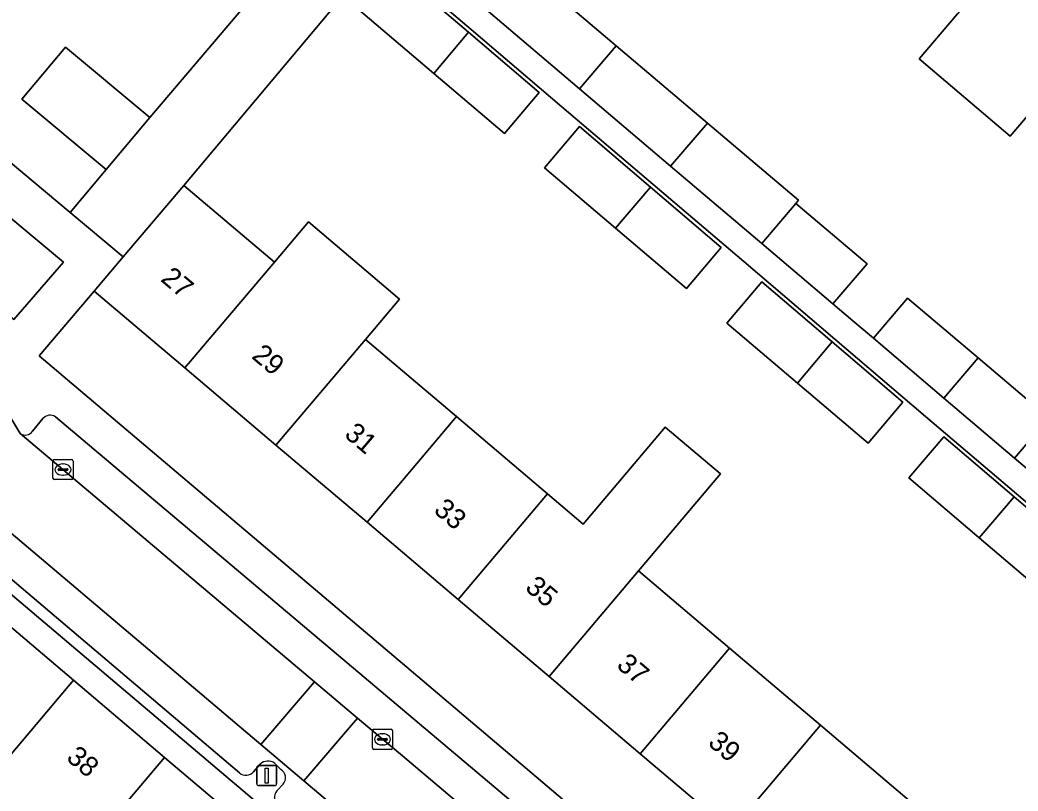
# Model space of a CAD drawing. Extents: x 162523 to 163266, y 381230 to 382050.
# Drawn here: x 162980.9 to 163030.75, y 381573.4 to 381611.91 of the extents above; entities that cross this region are included whole.
import ezdxf

# ---------------------------------------------------------------- set-up
doc = ezdxf.new("R2010")
doc.units = 0
for name, color, linetype in [('IMGEO_Erf', 7, 'Continuous'), ('IMGEO_Groenvoorziening', 7, 'Continuous'), ('IMGEO_Kolk', 7, 'Continuous'), ('IMGEO_Lichtmast', 7, 'Continuous'), ('IMGEO_Muur', 7, 'Continuous'), ('IMGEO_Pand', 7, 'Continuous'), ('IMGEO_Pand_nummerreeks', 7, 'Continuous'), ('IMGEO_Parkeervlak_open', 7, 'Continuous'), ('IMGEO_Rijbaan_lokaal_open', 7, 'Continuous'), ('IMGEO_Voetpad_open', 7, 'Continuous')]:
    doc.layers.add(name, color=color, linetype=linetype)

msp = doc.modelspace()

# ---------------------------------------------------------------- linework, layer by layer
at = {"layer": 'IMGEO_Erf'}
for points in [[(162998.792, 381643.994), (163001.064, 381642.099), (162997.07, 381637.309), (162995.177, 381635.039), (162992.905, 381636.933), (162992.217, 381636.108), (162978.832, 381620.055), (162971.989, 381611.847), (162983.414, 381602.297), (162985.204, 381604.439), (162980.992, 381607.96), (162983.166, 381610.561), (162987.378, 381607.04), (162992.138, 381612.621), (162985.957, 381618.029), (162988.275, 381620.732), (162994.51, 381615.388), (162999.317, 381621.207), (162992.84, 381626.178)], [(163035.21, 381584.382), (163030.67, 381588.247), (163026.13, 381592.111), (163021.59, 381595.977), (163017.049, 381599.842), (163012.509, 381603.707), (163007.969, 381607.572), (163003.429, 381611.437), (162998.887, 381615.303)], [(162998.764, 381615.162), (163003.308, 381611.294), (163006.833, 381608.292), (163005.093, 381606.237), (163001.568, 381609.238), (162997.018, 381613.111), (162989.08, 381603.646), (162993.605, 381599.811), (162995.309, 381601.824), (162999.858, 381597.974), (162998.152, 381595.958), (163000, 381594.392), (163002.698, 381592.105), (163007.245, 381588.252), (163009.034, 381586.735), (163013.13, 381591.575), (163015.89, 381589.24), (163011.792, 381584.398), (163016.339, 381580.545), (163020.886, 381576.691), (163025.433, 381572.838), (163029.979, 381568.985), (163034.526, 381565.131)], [(163006.131, 381614.483), (163010.681, 381610.623), (163015.231, 381606.763), (163019.781, 381602.904), (163019.653, 381602.753), (163023.209, 381599.736), (163021.501, 381597.729), (163022.495, 381596.886), (163023.524, 381596.013), (163025.232, 381598.02), (163028.752, 381595.033), (163032.284, 381592.036), (163030.577, 381590.031), (163031.595, 381589.167)], [(163032.264, 381608.351), (163030.35, 381606.102), (163025.811, 381609.964), (163027.724, 381612.212)], [(163030.105, 381541.182), (162975.401, 381587.503), (162974.802, 381586.815), (162974.491, 381587.076), (162961.87, 381572.001)], [(162983.65, 381569.806), (162979.105, 381573.662), (162974.56, 381577.517), (162970.117, 381581.285), (162971.351, 381582.743), (162974.58, 381586.559), (162979.027, 381582.788), (162983.573, 381578.934), (162988.119, 381575.079), (162992.665, 381571.225)]]:
    msp.add_lwpolyline(points, dxfattribs=at)
for points in [[(163010.648, 381601.508), (163007.101, 381604.527), (163008.841, 381606.583), (163012.388, 381603.564), (163015.922, 381600.555), (163014.182, 381598.499)], [(163016.21, 381596.773), (163017.949, 381598.829), (163021.468, 381595.833), (163024.998, 381592.828), (163023.259, 381590.773), (163019.729, 381593.778)], [(162981.863, 381595.134), (163000, 381579.765), (163036.569, 381548.778), (163039.317, 381552), (163034.602, 381555.997), (163030.056, 381559.851), (163025.51, 381563.705), (163020.964, 381567.558), (163016.417, 381571.413), (163011.871, 381575.266), (163007.325, 381579.12), (163002.778, 381582.975), (163000, 381585.33), (162998.232, 381586.828), (162993.686, 381590.682), (162989.14, 381594.536), (162984.611, 381598.375)], [(163025.296, 381589.039), (163027.036, 381591.093), (163030.548, 381588.103), (163034.092, 381585.086), (163032.353, 381583.031), (163028.809, 381586.048)]]:
    msp.add_lwpolyline(points, close=True, dxfattribs=at)
at = {"layer": 'IMGEO_Groenvoorziening'}
msp.add_lwpolyline([(162961.61, 381612.777), (162980.589, 381596.946), (162983.082, 381599.812), (162964.065, 381615.701)], close=True, dxfattribs=at)
at = {"layer": 'IMGEO_Kolk'}
for p, q in [((162982.548, 381589.032), (162982.548, 381589.884)), ((162982.623, 381589.958), (162983.475, 381589.958)), ((162983.549, 381589.884), (162983.549, 381589.032)), ((162982.807, 381589.452), (162982.807, 381589.464)), ((162983.245, 381589.415), (162982.847, 381589.415)), ((162982.85, 381589.501), (162983.248, 381589.501)), ((162983.036, 381589.738), (162983.061, 381589.738)), ((162983.291, 381589.464), (162983.291, 381589.452)), ((162983.475, 381588.958), (162982.623, 381588.958)), ((162983.059, 381589.178), (162983.034, 381589.178)), ((162998.504, 381575.56), (162998.504, 381576.412)), ((162998.579, 381576.486), (162999.431, 381576.486)), ((162999.505, 381576.412), (162999.505, 381575.56)), ((162998.763, 381575.98), (162998.763, 381575.992)), ((162999.201, 381575.943), (162998.803, 381575.943)), ((162998.806, 381576.029), (162999.204, 381576.029)), ((162998.992, 381576.266), (162999.017, 381576.266)), ((162999.247, 381575.992), (162999.247, 381575.98)), ((162999.431, 381575.486), (162998.579, 381575.486)), ((162999.015, 381575.706), (162998.99, 381575.706))]:
    msp.add_line(p, q, dxfattribs=at)
for points in [[(162982.548, 381589.032), (162982.548, 381589.884)], [(162982.623, 381589.958), (162983.475, 381589.958)], [(162983.549, 381589.884), (162983.549, 381589.032)], [(162983.475, 381588.958), (162982.623, 381588.958)], [(162998.504, 381575.56), (162998.504, 381576.412)], [(162998.579, 381576.486), (162999.431, 381576.486)], [(162999.505, 381576.412), (162999.505, 381575.56)], [(162999.431, 381575.486), (162998.579, 381575.486)]]:
    msp.add_lwpolyline(points, dxfattribs=at)
for centre, radius, start, end in [((162982.625, 381589.882), 0.0765, 91.552, 178.448), ((162982.625, 381589.882), 0.0765, 91.552, 178.448), ((162983.473, 381589.882), 0.0765, 1.552, 88.448), ((162983.473, 381589.882), 0.0765, 1.552, 88.448), ((162982.847, 381589.461), 0.0403, 85.8775, 175.7526), ((162982.844, 381589.451), 0.0366, 178.938, 274.7102), ((162983.248, 381589.458), 0.043, 264.8664, 352.4533), ((162983.252, 381589.463), 0.0386, 1.7309, 96.639), ((162982.625, 381589.034), 0.0765, 181.552, 268.448), ((162982.625, 381589.034), 0.0765, 181.552, 268.448), ((162983.473, 381589.034), 0.0765, 271.552, 358.448), ((162983.473, 381589.034), 0.0765, 271.552, 358.448), ((162998.581, 381576.41), 0.0765, 91.552, 178.448), ((162998.581, 381576.41), 0.0765, 91.552, 178.448), ((162999.429, 381576.41), 0.0765, 1.552, 88.448), ((162999.429, 381576.41), 0.0765, 1.552, 88.448), ((162998.803, 381575.989), 0.0403, 85.8775, 175.7526), ((162998.8, 381575.979), 0.0366, 178.938, 274.7102), ((162999.204, 381575.986), 0.043, 264.8664, 352.4533), ((162999.208, 381575.991), 0.0386, 1.7309, 96.639), ((162998.581, 381575.562), 0.0765, 181.552, 268.448), ((162998.581, 381575.562), 0.0765, 181.552, 268.448), ((162999.429, 381575.562), 0.0765, 271.552, 358.448), ((162999.429, 381575.562), 0.0765, 271.552, 358.448)]:
    msp.add_arc(centre, radius, start, end, dxfattribs=at)
for centre, major_axis, ratio, start_param, end_param in [((162983.035, 381589.458), (-0.387, 0.002), 0.722429, 4.712389, 7.853982), ((162983.06, 381589.458), (-0.39, 0.002), 0.717154, 1.570796, 4.712389), ((162998.991, 381575.986), (-0.387, 0.002), 0.722429, 4.712389, 7.853982), ((162999.016, 381575.986), (-0.39, 0.002), 0.717154, 1.570796, 4.712389)]:
    msp.add_ellipse(centre, major_axis=major_axis, ratio=ratio, start_param=start_param, end_param=end_param, dxfattribs=at)
at = {"layer": 'IMGEO_Lichtmast'}
for p, q in [((162992.729, 381573.772), (162992.729, 381574.572)), ((162992.729, 381574.572), (162992.729, 381573.772)), ((162992.829, 381574.672), (162993.619, 381574.672)), ((162993.619, 381574.672), (162992.829, 381574.672)), ((162993.719, 381574.572), (162993.719, 381573.772)), ((162993.719, 381573.772), (162993.719, 381574.572)), ((162993.619, 381573.672), (162992.829, 381573.672)), ((162992.829, 381573.672), (162993.619, 381573.672))]:
    msp.add_line(p, q, dxfattribs=at)
msp.add_lwpolyline([(162993.149, 381574.547), (162993.299, 381574.547), (162993.299, 381573.797), (162993.149, 381573.797), (162993.149, 381574.547)], dxfattribs=at)
for centre, start, end in [((162992.829, 381574.572), 90, 180), ((162992.829, 381574.572), 90, 180), ((162993.619, 381574.572), 0, 90), ((162993.619, 381574.572), 360, 90), ((162992.829, 381573.772), 180, 270), ((162992.829, 381573.772), 180, 270), ((162993.619, 381573.772), 270, 0), ((162993.619, 381573.772), 270, 0)]:
    msp.add_arc(centre, 0.1, start, end, dxfattribs=at)
at = {"layer": 'IMGEO_Muur'}
msp.add_lwpolyline([(162983.414, 381602.297), (162971.989, 381611.847)], dxfattribs=at)
at = {"layer": 'IMGEO_Pand'}
for points in [[(163032.213, 381617.487), (163027.724, 381612.212), (163025.811, 381609.964), (163030.35, 381606.102), (163032.264, 381608.351), (163036.752, 381613.625)], [(162998.764, 381615.162), (162997.018, 381613.111), (163001.568, 381609.238), (163003.308, 381611.294)], [(163006.131, 381614.483), (163004.295, 381612.326), (163008.845, 381608.466), (163010.681, 381610.623)], [(163003.308, 381611.294), (163001.568, 381609.238), (163005.093, 381606.237), (163006.833, 381608.292)], [(162985.204, 381604.439), (162987.378, 381607.04), (162983.166, 381610.561), (162980.992, 381607.96)], [(163008.845, 381608.466), (163013.395, 381604.606), (163015.231, 381606.763), (163010.681, 381610.623)], [(163015.231, 381606.763), (163013.395, 381604.606), (163017.945, 381600.747), (163019.653, 381602.753), (163019.781, 381602.904)], [(163007.101, 381604.527), (163010.648, 381601.508), (163012.388, 381603.564), (163008.841, 381606.583)], [(162989.14, 381594.536), (162993.605, 381599.811), (162989.08, 381603.646), (162987.845, 381602.189), (162986.061, 381600.085), (162984.611, 381598.375)], [(163012.388, 381603.564), (163010.648, 381601.508), (163014.182, 381598.499), (163015.922, 381600.555)], [(163019.653, 381602.753), (163017.945, 381600.747), (163021.501, 381597.729), (163023.209, 381599.736)], [(162989.14, 381594.536), (162993.686, 381590.682), (162998.152, 381595.958), (162999.858, 381597.974), (162995.309, 381601.824), (162993.605, 381599.811)], [(163016.21, 381596.773), (163019.729, 381593.778), (163021.468, 381595.833), (163017.949, 381598.829)], [(163023.524, 381596.013), (163027.045, 381593.027), (163028.752, 381595.033), (163025.232, 381598.02)], [(162998.232, 381586.828), (163000, 381588.917), (163002.698, 381592.105), (163000, 381594.392), (162998.152, 381595.958), (162993.686, 381590.682)], [(163021.468, 381595.833), (163019.729, 381593.778), (163023.259, 381590.773), (163024.998, 381592.828)], [(163028.752, 381595.033), (163027.045, 381593.027), (163030.577, 381590.031), (163032.284, 381592.036)], [(163002.698, 381592.105), (163000, 381588.917), (162998.232, 381586.828), (163000, 381585.33), (163002.778, 381582.975), (163007.245, 381588.252)], [(163002.778, 381582.975), (163007.325, 381579.12), (163011.792, 381584.398), (163015.89, 381589.24), (163013.13, 381591.575), (163009.034, 381586.735), (163007.245, 381588.252)], [(163025.296, 381589.039), (163028.809, 381586.048), (163030.548, 381588.103), (163027.036, 381591.093)], [(163030.548, 381588.103), (163028.809, 381586.048), (163032.353, 381583.031), (163034.092, 381585.086)], [(163011.871, 381575.266), (163016.339, 381580.545), (163011.792, 381584.398), (163007.325, 381579.12)], [(162979.027, 381582.788), (162974.56, 381577.517), (162979.105, 381573.662), (162983.573, 381578.934)], [(163011.871, 381575.266), (163016.417, 381571.413), (163020.886, 381576.691), (163016.339, 381580.545)], [(162983.65, 381569.806), (162988.119, 381575.079), (162983.573, 381578.934), (162979.105, 381573.662)], [(163025.433, 381572.838), (163020.886, 381576.691), (163016.417, 381571.413), (163020.964, 381567.558)], [(162992.665, 381571.225), (162988.119, 381575.079), (162983.65, 381569.806), (162988.196, 381565.951)]]:
    msp.add_lwpolyline(points, close=True, dxfattribs=at)
at = {"layer": 'IMGEO_Parkeervlak_open'}
for points in [[(162982.043, 381592.001), (162981.53, 381591.38)], [(163013.472, 381566.121), (163000, 381577.483), (162982.673, 381592.097)], [(162980.91, 381591.262), (162995.604, 381578.864), (162997.752, 381577.051), (163000, 381575.154), (163012.294, 381564.78), (163028.675, 381550.968), (163030.892, 381549.099), (163051.36, 381531.841)], [(163048.617, 381528.65), (163028.203, 381545.91), (163025.989, 381547.783), (163000, 381569.757), (162995.077, 381573.919), (162992.932, 381575.733), (162978.6, 381587.852)], [(162978.081, 381585.992), (162991.861, 381574.305)], [(162992.566, 381574.363), (162992.894, 381574.742)], [(162993.63, 381574.785), (162993.933, 381574.484)], [(162994.041, 381573.751), (162993.731, 381573.412)]]:
    msp.add_lwpolyline(points, dxfattribs=at)
for centre, radius, start, end in [((162982.411, 381591.699), 0.476, 56.6585, 140.6698), ((162981.165, 381591.609), 0.431, 233.6936, 327.858), ((162993.287, 381574.34), 0.562, 52.3686, 134.3186), ((162992.184, 381574.694), 0.505, 230.2699, 319.1363), ((162993.685, 381574.073), 0.48, 317.8436, 58.9197), ((162994.158, 381573.072), 0.546, 141.4459, 225.1669)]:
    msp.add_arc(centre, radius, start, end, dxfattribs=at)
at = {"layer": 'IMGEO_Rijbaan_lokaal_open'}
for points in [[(162995.604, 381578.864), (162980.91, 381591.262), (162978.815, 381594.719), (162959.497, 381610.819), (162953.023, 381616.223), (162950.782, 381613.529), (162957.551, 381607.889), (162961.614, 381604.504), (162975.34, 381593.036), (162978.6, 381587.852), (162992.932, 381575.733)], [(162995.077, 381573.919), (162997.752, 381577.051), (162995.604, 381578.864), (162992.932, 381575.733)], [(163028.675, 381550.968), (163012.294, 381564.78), (163000, 381575.154), (162997.752, 381577.051), (162995.077, 381573.919), (163000, 381569.757), (163025.989, 381547.783)]]:
    msp.add_lwpolyline(points, close=True, dxfattribs=at)
at = {"layer": 'IMGEO_Voetpad_open'}
for points in [[(163000, 381579.765), (162981.863, 381595.134), (162984.611, 381598.375), (162986.061, 381600.085), (162983.414, 381602.297), (162971.989, 381611.847), (162965.42, 381617.32), (162964.065, 381615.701), (162983.082, 381599.812), (162980.589, 381596.946), (162961.61, 381612.777), (162958.958, 381614.986), (162954.837, 381618.426), (162953.023, 381616.223), (162959.497, 381610.819)], [(162998.887, 381615.303), (163003.429, 381611.437), (163007.969, 381607.572), (163012.509, 381603.707), (163017.049, 381599.842), (163021.59, 381595.977), (163026.13, 381592.111), (163030.67, 381588.247), (163035.21, 381584.382)], [(162961.614, 381604.504), (162957.551, 381607.889), (162950.782, 381613.529), (162947.33, 381609.407), (162951.476, 381605.922), (162954.285, 381603.956), (162960.864, 381598.479), (162972.364, 381588.856), (162972.378, 381588.844), (162974.491, 381587.076), (162974.802, 381586.815), (162975.401, 381587.503), (163030.105, 381541.182), (163029.277, 381540.181), (163030.403, 381539.234), (163034.957, 381535.373), (163039.544, 381531.596), (163040.696, 381530.636), (163046.221, 381525.516), (163049.858, 381522.146), (163052.364, 381524.823)], [(162992.138, 381612.621), (162987.378, 381607.04), (162985.204, 381604.439), (162983.414, 381602.297), (162986.061, 381600.085), (162987.845, 381602.189), (162989.08, 381603.646), (162997.018, 381613.111)], [(163031.595, 381589.167), (163030.577, 381590.031), (163027.045, 381593.027), (163023.524, 381596.013), (163022.495, 381596.886), (163021.501, 381597.729), (163017.945, 381600.747), (163013.395, 381604.606), (163008.845, 381608.466), (163004.295, 381612.326)], [(162978.815, 381594.719), (162980.91, 381591.262)], [(162981.53, 381591.38), (162982.043, 381592.001)], [(162982.673, 381592.097), (163000, 381577.483), (163013.472, 381566.121)], [(162991.861, 381574.305), (162978.081, 381585.992)], [(163055.845, 381528.54), (163059.443, 381534.236), (163056.761, 381536.834), (163051.175, 381541.973), (163050.067, 381542.984), (163042.716, 381549.691), (163042.266, 381550.102), (163040.789, 381551.45), (163040.625, 381551.601), (163040.564, 381551.656), (163039.698, 381552.449), (163039.317, 381552), (163036.569, 381548.778), (163000, 381579.765)], [(162992.894, 381574.742), (162992.566, 381574.363)], [(162993.933, 381574.484), (162993.63, 381574.785)], [(162993.731, 381573.412), (162994.041, 381573.751)]]:
    msp.add_lwpolyline(points, dxfattribs=at)
for centre, radius, start, end in [((162982.411, 381591.699), 0.476, 56.6585, 140.6698), ((162981.165, 381591.609), 0.431, 233.6936, 327.858), ((162993.287, 381574.34), 0.562, 52.3686, 134.3186), ((162992.184, 381574.694), 0.505, 230.2699, 319.1363), ((162993.685, 381574.073), 0.48, 317.8436, 58.9197), ((162994.158, 381573.072), 0.546, 141.4459, 225.1669)]:
    msp.add_arc(centre, radius, start, end, dxfattribs=at)

# ---------------------------------------------------------------- texts
at = {"layer": 'IMGEO_Pand_nummerreeks'}
for s, rotation, p in [('27', 319.7116, (162987.881, 381598.907)), ('29', 319.7116, (162992.423, 381595.057)), ('31', 319.7116, (162997.051, 381591.134)), ('33', 319.7116, (163001.514, 381587.351)), ('35', 319.7116, (163006.079, 381583.481)), ('37', 319.7116, (163010.644, 381579.611)), ('39', 319.7116, (163015.209, 381575.741)), ('38', 319.7348, (162983.166, 381574.988))]:
    msp.add_text(s, height=1, rotation=rotation, dxfattribs=at).set_placement(p)

doc.saveas('drawing.dxf')
